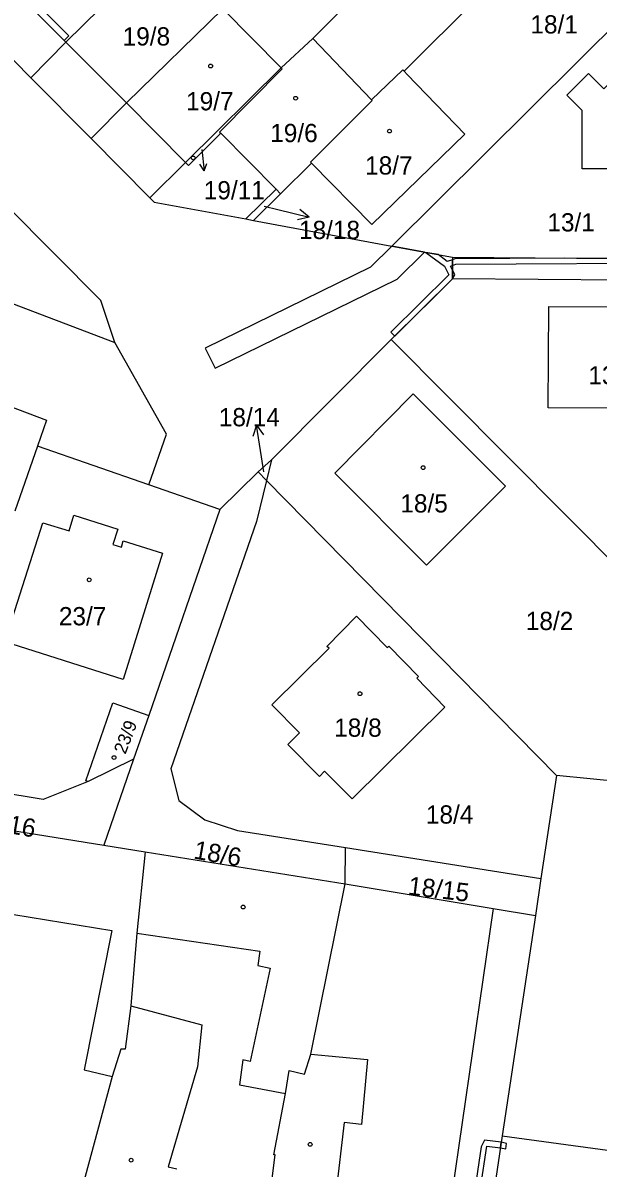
# Model space of a CAD drawing. Extents: x -756746 to -753363, y -1166406 to -1161727.
# Drawn here: x -754018.4 to -753964.8, y -1162668.6 to -1162562 of the extents above; entities that cross this region are included whole.
import ezdxf

# ---------------------------------------------------------------- set-up
doc = ezdxf.new("R2010")
doc.units = 0
for name, color, linetype in [('Hranice parcel', 7, 'Continuous'), ('Parcelní čísla', 7, 'Continuous'), ('Pop  PČ popisy', 7, 'Continuous'), ('Vnitřní kresba', 7, 'Continuous'), ('Věcná břemena k části', 7, 'Continuous'), ('Značky budov', 7, 'Continuous')]:
    doc.layers.add(name, color=color, linetype=linetype)

msp = doc.modelspace()

# ---------------------------------------------------------------- linework, layer by layer
at = {"layer": 'Hranice parcel'}
for p, q in [((-753971.04, -1162543.05), (-753991.36, -1162563.43)), ((-753965.21, -1162548.92), (-753982.85, -1162566.47)), ((-753957.62, -1162556.57), (-753983.98, -1162582.76)), ((-753999.72, -1162560.66), (-753994.29, -1162566.17)), ((-754023.21, -1162561.45), (-754017.61, -1162567.09)), ((-753994.29, -1162566.17), (-753991.36, -1162563.43)), ((-753985.88, -1162569.14), (-753991.36, -1162563.43)), ((-754003.21, -1162574.98), (-753994.29, -1162566.17)), ((-754017.61, -1162567.09), (-754012.01, -1162572.73)), ((-754012.01, -1162572.73), (-754006.52, -1162578.27)), ((-754003.21, -1162574.98), (-754006.52, -1162578.27)), ((-754002.93, -1162575.26), (-754003.21, -1162574.98)), ((-753991.47, -1162575.05), (-753994.36, -1162577.9)), ((-753994.36, -1162577.9), (-753996.87, -1162580.37)), ((-753997.58, -1162580.24), (-753996.87, -1162580.37)), ((-753996.87, -1162580.37), (-753983.98, -1162582.76)), ((-753983.98, -1162582.76), (-753978.33, -1162583.81)), ((-754031.08, -1162583.65), (-754009.81, -1162591.75)), ((-753978.33, -1162583.81), (-753978.35, -1162585.81)), ((-753978.35, -1162585.81), (-753984.04, -1162591.46)), ((-753951.45, -1162586.02), (-753978.35, -1162585.81)), ((-753984.04, -1162591.46), (-753995.19, -1162602.66)), ((-753984.04, -1162591.46), (-753952.02, -1162623.7)), ((-754017.01, -1162601.41), (-754019.11, -1162607.47)), ((-754006.62, -1162605.01), (-754017.01, -1162601.41)), ((-753995.19, -1162602.66), (-753996.45, -1162603.78)), ((-753995.19, -1162602.66), (-753995.66, -1162604.59)), ((-753996.45, -1162603.78), (-754000, -1162607.3)), ((-753995.66, -1162604.59), (-753996.45, -1162603.78)), ((-753995.66, -1162604.59), (-753968.66, -1162632.07)), ((-754000, -1162607.3), (-754006.62, -1162605.01)), ((-754000, -1162607.3), (-754006.64, -1162626.48)), ((-754006.64, -1162626.48), (-754008.05, -1162630.55)), ((-754008.05, -1162630.55), (-754012.29, -1162632.65)), ((-754008.05, -1162630.55), (-754010.83, -1162638.57)), ((-753968.66, -1162632.07), (-753970.1, -1162641.66)), ((-753952.17, -1162633.72), (-753968.66, -1162632.07)), ((-754010.83, -1162638.57), (-754006.98, -1162639.18)), ((-753988.34, -1162642.16), (-753988.3, -1162638.79)), ((-753988.3, -1162638.79), (-753970.1, -1162641.66)), ((-754006.98, -1162639.18), (-753988.34, -1162642.16)), ((-753970.1, -1162641.66), (-753970.62, -1162645.12)), ((-753988.34, -1162642.16), (-753974.56, -1162644.46)), ((-753974.56, -1162644.46), (-753979.53, -1162678.91)), ((-753974.56, -1162644.46), (-753970.62, -1162645.12)), ((-753970.62, -1162645.12), (-753973.71, -1162665.63)), ((-753973.71, -1162665.63), (-753974.44, -1162670.47)), ((-753973.71, -1162665.63), (-753963.89, -1162666.99))]:
    msp.add_line(p, q, dxfattribs=at)
for points in [[(-754017.61, -1162567.09), (-754014.37, -1162563.76), (-754006.29, -1162555.83)], [(-754012.01, -1162572.73), (-754008.7, -1162569.41), (-753999.72, -1162560.66)], [(-754009.81, -1162591.75), (-754011.11, -1162587.84), (-754032.95, -1162565.84), (-754034.92, -1162564), (-754039.4, -1162563.7), (-754042.62, -1162565.5), (-754044.66, -1162568.39), (-754048.02, -1162577.2)], [(-753978.33, -1162583.81), (-753951.43, -1162584.02), (-753951.1, -1162563.14)], [(-753994.29, -1162566.17), (-753994.22, -1162566.24), (-754000.03, -1162572.15), (-753999.92, -1162572.26), (-754002.93, -1162575.26)], [(-753982.85, -1162566.47), (-753982.56, -1162566.77), (-753977.2, -1162572.34), (-753985.85, -1162580.74), (-753991.47, -1162575.05)], [(-753982.85, -1162566.47), (-753982.97, -1162566.34), (-753985.88, -1162569.14)], [(-753966.25, -1162570.14), (-753967.69, -1162568.7), (-753965.67, -1162566.69), (-753964.24, -1162568.11), (-753962.77, -1162566.64), (-753955.02, -1162566.6), (-753955.03, -1162575.52), (-753958.44, -1162575.54), (-753958.44, -1162575.95), (-753963.06, -1162575.96), (-753963.07, -1162575.56), (-753966.26, -1162575.57), (-753966.25, -1162570.14)], [(-753985.88, -1162569.14), (-753985.81, -1162569.21), (-753991.58, -1162574.94), (-753991.47, -1162575.05)], [(-753997.58, -1162580.24), (-753994.78, -1162577.47), (-753994.36, -1162577.9)], [(-754006.52, -1162578.27), (-754006.13, -1162578.66), (-753997.58, -1162580.24)], [(-753969.42, -1162597.83), (-753969.35, -1162588.4), (-753957.72, -1162588.42), (-753957.79, -1162597.86), (-753969.42, -1162597.83)], [(-754006.62, -1162605.01), (-754004.98, -1162600.28), (-754009.81, -1162591.75)], [(-754033.95, -1162592.23), (-754016.16, -1162598.97), (-754017.01, -1162601.41)], [(-753973.39, -1162605.14), (-753980.77, -1162612.5), (-753989.31, -1162603.93), (-753981.99, -1162596.53), (-753973.39, -1162605.14)], [(-753995.66, -1162604.59), (-753996.59, -1162608.43), (-754004.57, -1162631.46), (-754003.83, -1162634.42), (-754001.41, -1162636.22), (-753998.37, -1162637.21), (-753988.3, -1162638.79)], [(-754009.53, -1162609.12), (-754009.98, -1162610.55), (-754009.19, -1162610.8), (-754009.01, -1162610.22), (-754005.35, -1162611.37), (-754009.01, -1162623.13), (-754020.04, -1162619.64), (-754016.49, -1162608.53), (-754014.05, -1162609.29), (-754013.6, -1162607.83), (-754009.53, -1162609.12)], [(-753979.05, -1162625.7), (-753987.7, -1162634.26), (-753990.25, -1162631.69), (-753990.74, -1162632.17), (-753993.69, -1162629.19), (-753992.6, -1162628.12), (-753995.18, -1162625.51), (-753989.84, -1162620.22), (-753990.05, -1162620.07), (-753987.29, -1162617.23), (-753984.43, -1162620.17), (-753984.28, -1162620.03), (-753981.52, -1162622.87), (-753981.67, -1162623.01), (-753979.05, -1162625.7)], [(-754012.29, -1162632.65), (-754012.5, -1162632.58), (-754009.99, -1162625.32), (-754006.64, -1162626.48)], [(-754012.29, -1162632.65), (-754016.46, -1162634.32), (-754029.81, -1162632.11)], [(-754030.58, -1162635.41), (-754029.59, -1162635.57), (-754010.83, -1162638.57)], [(-754006.98, -1162639.18), (-754007.74, -1162646.78), (-754008.32, -1162653.55), (-754008.82, -1162657.57), (-754009.24, -1162657.57), (-754010.03, -1162660.11), (-754015.3, -1162679.57)], [(-753996.03, -1162676.8), (-753994.85, -1162667.41), (-753994.97, -1162667.4), (-753993.9, -1162661.69), (-753993.55, -1162659.57), (-753992.14, -1162659.9), (-753991.53, -1162658.03), (-753988.34, -1162642.16)]]:
    msp.add_lwpolyline(points, dxfattribs=at)
at = {"layer": 'Pop  PČ popisy'}
for p, q in [((-754001.69, -1162573.76), (-754001.48, -1162575.76)), ((-754001.48, -1162575.76), (-754001.88, -1162575.13)), ((-754001.48, -1162575.76), (-754001.22, -1162575.06)), ((-753995.87, -1162579.03), (-753994.61, -1162579.35)), ((-753994.61, -1162579.35), (-753991.7, -1162580.08)), ((-753991.7, -1162580.08), (-753992.79, -1162580.32)), ((-753991.7, -1162580.08), (-753992.55, -1162579.35)), ((-753996.6, -1162599.45), (-753996.94, -1162600.51)), ((-753996.13, -1162602.41), (-753996.6, -1162599.45)), ((-753996.6, -1162599.45), (-753995.95, -1162600.36)), ((-753995.92, -1162603.79), (-753996.13, -1162602.41))]:
    msp.add_line(p, q, dxfattribs=at)
at = {"layer": 'Vnitřní kresba'}
for p, q in [((-754017.52, -1162560.59), (-754014.52, -1162563.61)), ((-754017.1, -1162560.16), (-754014.09, -1162563.19)), ((-754014.09, -1162563.19), (-754014.52, -1162563.61)), ((-754014.52, -1162563.61), (-754014.37, -1162563.76)), ((-754008.7, -1162569.41), (-754014.37, -1162563.76)), ((-754008.7, -1162569.41), (-754003.21, -1162574.98)), ((-753999.92, -1162572.26), (-753994.78, -1162577.47)), ((-754031.47, -1162643.02), (-754010.09, -1162646.51)), ((-754010.09, -1162646.51), (-754012.64, -1162659.51)), ((-754007.74, -1162646.78), (-753996.28, -1162648.45)), ((-753996.28, -1162648.45), (-753996.47, -1162649.79)), ((-753995.33, -1162650.02), (-753997.2, -1162658.73)), ((-753996.47, -1162649.79), (-753995.33, -1162650.02)), ((-754008.32, -1162653.55), (-754001.7, -1162655.29)), ((-754001.7, -1162655.29), (-754002.11, -1162659.23)), ((-753997.88, -1162658.57), (-753998.17, -1162660.9)), ((-753997.2, -1162658.73), (-753997.88, -1162658.57)), ((-753991.53, -1162658.03), (-753986.25, -1162658.53)), ((-753986.25, -1162658.53), (-753986.82, -1162664.59)), ((-754012.64, -1162659.51), (-754010.03, -1162660.11)), ((-754002.11, -1162659.23), (-754004.82, -1162668.54)), ((-753998.17, -1162660.9), (-753993.9, -1162661.69)), ((-753988.42, -1162664.39), (-753989.94, -1162677.35)), ((-753986.82, -1162664.59), (-753988.42, -1162664.39)), ((-754004.82, -1162668.54), (-754004.02, -1162668.71))]:
    msp.add_line(p, q, dxfattribs=at)
at = {"layer": 'Věcná břemena k části'}
for points in [[(-753983.5, -1162585.84), (-753980.96, -1162583.32), (-753983.98, -1162582.76), (-753985.98, -1162584.74), (-754001.37, -1162592.28), (-754000.46, -1162594.14)], [(-753980.81, -1162583.35), (-753979.07, -1162584.64), (-753978.68, -1162585.43), (-753984.07, -1162590.78), (-753983.72, -1162591.14), (-753978.35, -1162585.81), (-753978.12, -1162585.43), (-753978.34, -1162584.98), (-753978.52, -1162584.62), (-753978.34, -1162584.56), (-753978.03, -1162584.46), (-753955.53, -1162584.31), (-753954.78, -1162583.99), (-753967.87, -1162583.89), (-753978.11, -1162583.96), (-753978.33, -1162584.03), (-753978.83, -1162584.19), (-753979.68, -1162583.56)], [(-753978.34, -1162584.56), (-753978.33, -1162584.03), (-753978.83, -1162584.19), (-753979.68, -1162583.56), (-753980.81, -1162583.35), (-753979.07, -1162584.64), (-753978.68, -1162585.43), (-753984.07, -1162590.78), (-753983.72, -1162591.14), (-753978.35, -1162585.81), (-753978.34, -1162584.98), (-753978.52, -1162584.62)], [(-753973.88, -1162666.77), (-753973.8, -1162666.23), (-753975.35, -1162666.06), (-753975.66, -1162666.68), (-753976.22, -1162670.43), (-753975.72, -1162670.51), (-753975.13, -1162666.6)], [(-753973.8, -1162666.23), (-753973.88, -1162666.77), (-753973.38, -1162666.85), (-753973.3, -1162666.36)]]:
    msp.add_lwpolyline(points, close=True, dxfattribs=at)
at = {"layer": 'Značky budov'}
for centre in [(-754000.87, -1162565.99), (-753992.95, -1162568.99), (-753984.21, -1162572.05), (-754002.5, -1162574.55), (-753981.08, -1162603.4), (-754012.18, -1162613.85), (-753986.96, -1162624.46), (-754009.87, -1162630.41), (-753997.84, -1162644.33), (-753991.6, -1162666.44), (-754008.28, -1162667.91)]:
    msp.add_circle(centre, 0.175, dxfattribs=at)

# ---------------------------------------------------------------- texts
at = {"layer": 'Parcelní čísla'}
for s, p in [('18/1', (-753971.08, -1162562.96)), ('19/8', (-754009.07, -1162564.08)), ('19/7', (-754003.16, -1162570.12)), ('19/6', (-753995.32, -1162573.08)), ('18/7', (-753986.48, -1162576.1)), ('19/11', (-754001.51, -1162578.41)), ('13/1', (-753969.5, -1162581.4)), ('18/18', (-753992.64, -1162582.11)), ('13/5', (-753965.68, -1162595.65)), ('18/14', (-754000.11, -1162599.55)), ('18/5', (-753983.2, -1162607.58)), ('23/7', (-754015.01, -1162618.09)), ('18/2', (-753971.51, -1162618.53)), ('18/8', (-753989.36, -1162628.47)), ('18/4', (-753980.82, -1162636.56))]:
    msp.add_text(s, height=1.7, dxfattribs=at).set_placement(p)
for s, height, rotation, p in [('23/9', 1.2, 69, (-754008.81, -1162630.16)), ('18/16', 1.7, 350, (-754022.93, -1162636.88)), ('18/6', 1.7, 350, (-754002.53, -1162639.8)), ('18/15', 1.7, 353, (-753982.54, -1162643.16))]:
    msp.add_text(s, height=height, rotation=rotation, dxfattribs=at).set_placement(p)

doc.saveas('drawing.dxf')
